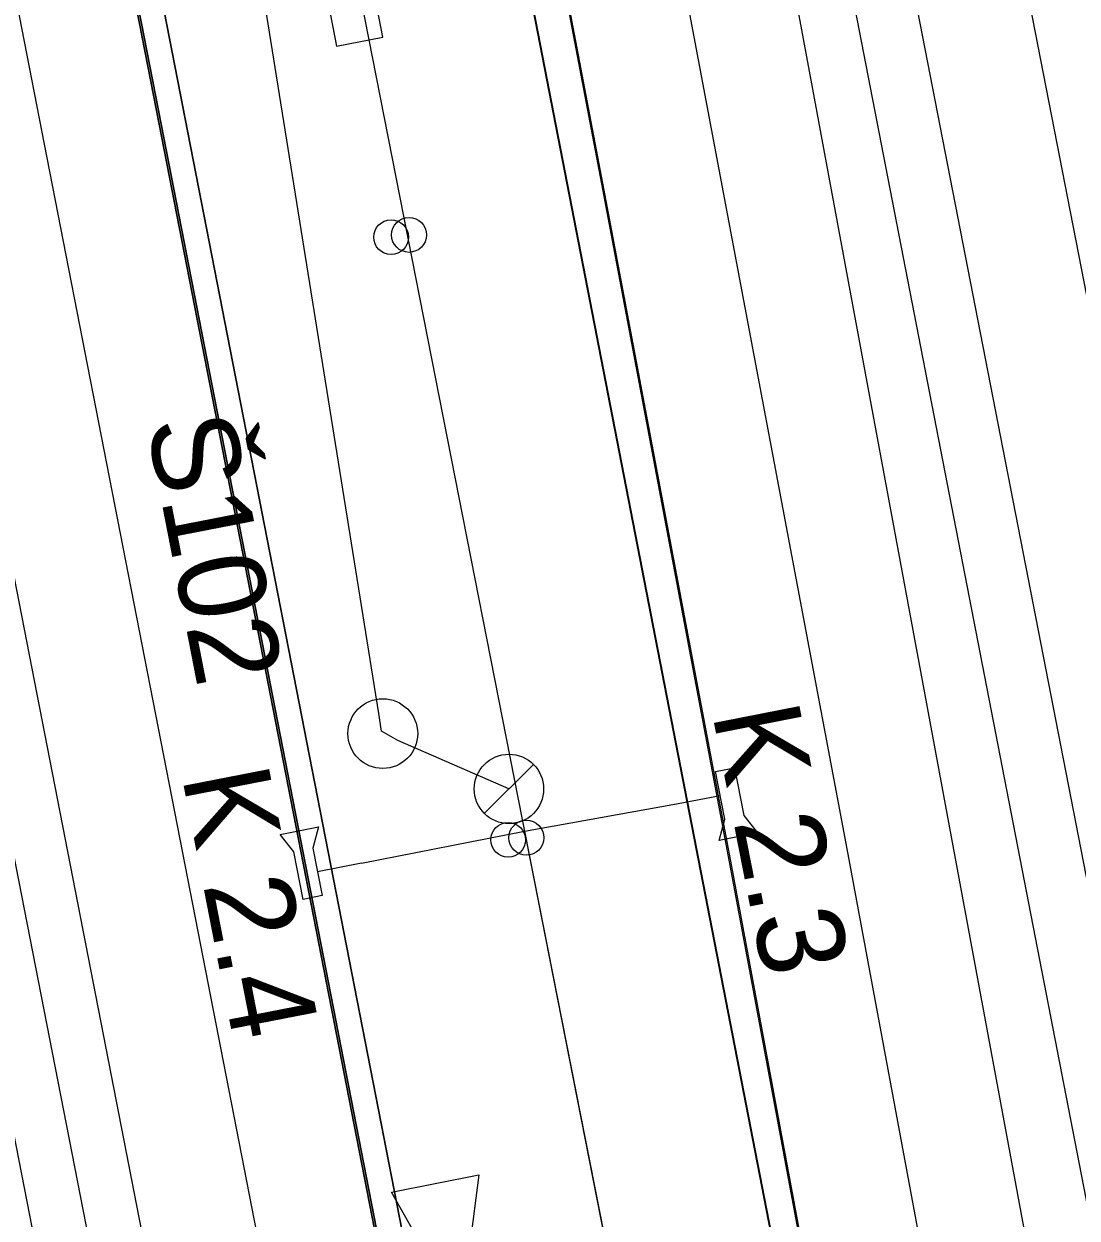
# Model space of a CAD drawing. Extents: x -545736 to -544888, y -1122892 to -1119128.
# Drawn here: x -545184.08 to -545168.97, y -1121953.8 to -1121936.67 of the extents above; entities that cross this region are included whole.
import ezdxf

# ---------------------------------------------------------------- set-up
doc = ezdxf.new("R2010")
doc.units = 0
for name, color, linetype in [('Podbarveni_Nastupiste', 7, 'Continuous'), ('Podbarveni_Zastreseni_Pozemni', 7, 'Continuous'), ('Vrstva 1 - Koleje', 7, 'Continuous'), ('Vrstva 14_zastreseni a nastupiste', 7, 'Continuous'), ('Vrstva 16_plochy', 7, 'Continuous'), ('Vrstva 23 - PHS - pozemni - schody - eskalatory', 7, 'Continuous'), ('Vrstva 29 - sdelzar', 7, 'Continuous'), ('Vrstva 31', 7, 'Continuous'), ('Vrstva 33 - prvky sdelzar', 7, 'Continuous'), ('Vrstva 4 - Teren - stezky - prechody - plochy', 7, 'Continuous'), ('Vrstva 43', 7, 'Continuous'), ('Vrstva 44', 7, 'Continuous')]:
    doc.layers.add(name, color=color, linetype=linetype)

msp = doc.modelspace()

# ---------------------------------------------------------------- linework, layer by layer
at = {"layer": 'Podbarveni_Nastupiste'}
for points in [[(-545184.023, -1121928.309), (-545182.113, -1121938.105), (-545178.296, -1121957.692), (-545176.386, -1121967.472), (-545174.485, -1121977.263), (-545172.575, -1121987.049), (-545170.663, -1121996.845), (-545168.76, -1122006.607), (-545166.837, -1122016.412)], [(-545161.939, -1122015.522), (-545163.308, -1122007.664), (-545165.025, -1121997.834), (-545166.772, -1121988.005), (-545168.538, -1121978.197), (-545170.314, -1121968.391), (-545172.12, -1121958.574), (-545173.943, -1121948.768), (-545175.792, -1121938.961), (-545177.652, -1121929.172)]]:
    msp.add_lwpolyline(points, dxfattribs=at)
at = {"layer": 'Podbarveni_Zastreseni_Pozemni'}
for points in [[(-545172.502, -1121958.474), (-545182.02, -1121909.437), (-545191.561, -1121860.282), (-545201.087, -1121811.207), (-545210.593, -1121762.23), (-545220.155, -1121712.971)], [(-545215.86, -1121763.078), (-545206.277, -1121812.251), (-545196.709, -1121861.35), (-545187.145, -1121910.427), (-545177.587, -1121959.472)]]:
    msp.add_lwpolyline(points, dxfattribs=at)
at = {"layer": 'Vrstva 1 - Koleje'}
for points in [[(-545185.695, -1121928.619), (-545183.788, -1121938.392), (-545181.884, -1121948.167), (-545179.964, -1121958.007), (-545178.054, -1121967.8), (-545176.139, -1121977.604), (-545175.527, -1121980.741), (-545173.78, -1121989.695), (-545172.335, -1121997.117), (-545170.423, -1122006.932), (-545168.989, -1122014.279), (-545168.521, -1122016.677), (-545168.51, -1122016.735), (-545167.951, -1122019.64), (-545166.744, -1122025.83), (-545165.674, -1122031.328), (-545164.107, -1122039.354), (-545162.631, -1122046.922), (-545161.94, -1122050.474), (-545160.406, -1122058.34), (-545159.059, -1122065.253), (-545158.132, -1122070.002), (-545157.157, -1122074.99), (-545153.328, -1122094.638)], [(-545169.885, -1121935.194), (-545167.829, -1121945.733), (-545165.916, -1121955.547), (-545164.023, -1121965.263), (-545162.116, -1121975.05), (-545160.205, -1121984.882), (-545158.3, -1121994.663), (-545156.394, -1122004.452), (-545154.492, -1122014.326), (-545152.816, -1122023.106), (-545151.624, -1122029.361), (-545150.011, -1122037.912), (-545148.44, -1122046.297), (-545146.992, -1122054.103), (-545145.125, -1122064.246), (-545144.947, -1122065.222), (-545144.042, -1122070.186), (-545142.439, -1122079.045)], [(-545174.597, -1121936.187), (-545172.277, -1121948.502), (-545170.458, -1121958.286), (-545168.65, -1121968.121), (-545166.86, -1121977.967), (-545165.106, -1121987.737), (-545164.809, -1121989.413), (-545163.38, -1121997.463), (-545161.641, -1122007.386), (-545160.299, -1122015.171), (-545159.826, -1122017.917), (-545158.734, -1122024.284), (-545157.211, -1122033.224), (-545155.758, -1122041.777), (-545154.327, -1122050.213), (-545152.826, -1122059.065), (-545151.812, -1122065.041), (-545150.376, -1122073.507), (-545148.94, -1122081.972)]]:
    msp.add_lwpolyline(points, dxfattribs=at)
at = {"layer": 'Vrstva 14_zastreseni a nastupiste'}
for points in [[(-545220.155, -1121712.97), (-545210.593, -1121762.23), (-545201.087, -1121811.207), (-545191.561, -1121860.282), (-545182.02, -1121909.437), (-545172.502, -1121958.474)], [(-545172.493, -1121958.475), (-545182.084, -1121909.06), (-545191.627, -1121859.89), (-545201.169, -1121810.727), (-545210.679, -1121761.73), (-545220.143, -1121712.969)], [(-545177.587, -1121959.475), (-545187.231, -1121909.997), (-545196.795, -1121860.929), (-545206.373, -1121811.793), (-545215.93, -1121762.758), (-545225.432, -1121714.011)], [(-545225.423, -1121714.009), (-545215.86, -1121763.078), (-545206.277, -1121812.251), (-545196.709, -1121861.35), (-545187.145, -1121910.427), (-545177.587, -1121959.472)], [(-545166.863, -1122016.417), (-545168.787, -1122006.608), (-545170.69, -1121996.846), (-545172.602, -1121987.05), (-545174.512, -1121977.264), (-545176.413, -1121967.473), (-545178.323, -1121957.693), (-545182.14, -1121938.106), (-545184.05, -1121928.31)], [(-545166.836, -1122016.416), (-545168.76, -1122006.607), (-545170.663, -1121996.845), (-545172.575, -1121987.049), (-545174.485, -1121977.263), (-545176.386, -1121967.472), (-545178.296, -1121957.692), (-545182.113, -1121938.105), (-545184.023, -1121928.309)], [(-545161.938, -1122015.529), (-545163.308, -1122007.664), (-545165.025, -1121997.834), (-545166.772, -1121988.005), (-545168.538, -1121978.197), (-545170.314, -1121968.391), (-545172.12, -1121958.574), (-545173.943, -1121948.768), (-545175.792, -1121938.961), (-545177.652, -1121929.172)], [(-545166.863, -1122016.417), (-545161.921, -1122015.519), (-545163.291, -1122007.654), (-545165.008, -1121997.824), (-545166.755, -1121987.995), (-545168.521, -1121978.187), (-545170.297, -1121968.381), (-545172.103, -1121958.564), (-545173.926, -1121948.758), (-545175.775, -1121938.951), (-545177.635, -1121929.162)]]:
    msp.add_lwpolyline(points, dxfattribs=at)
for centre in [(-545178.813, -1121939.727), (-545178.556, -1121939.695), (-545176.873, -1121948.344), (-545177.134, -1121948.374)]:
    msp.add_circle(centre, 0.25, dxfattribs=at)
at = {"layer": 'Vrstva 16_plochy'}
for points in [[(-545166.836, -1122016.416), (-545168.76, -1122006.607), (-545170.663, -1121996.845), (-545172.575, -1121987.049), (-545174.485, -1121977.263), (-545176.386, -1121967.472), (-545178.296, -1121957.692), (-545182.113, -1121938.105), (-545184.023, -1121928.309)], [(-545161.938, -1122015.529), (-545163.308, -1122007.664), (-545165.025, -1121997.834), (-545166.772, -1121988.005), (-545168.538, -1121978.197), (-545170.314, -1121968.391), (-545172.12, -1121958.574), (-545173.943, -1121948.768), (-545175.792, -1121938.961), (-545177.652, -1121929.172)]]:
    msp.add_lwpolyline(points, dxfattribs=at)
at = {"layer": 'Vrstva 23 - PHS - pozemni - schody - eskalatory'}
msp.add_lwpolyline([(-545179.502, -1121933.918), (-545180.165, -1121934.047), (-545179.594, -1121936.988), (-545178.931, -1121936.859)], close=True, dxfattribs=at)
at = {"layer": 'Vrstva 29 - sdelzar'}
for points in [[(-545175.14, -1121957.03), (-545175.16, -1121957.08), (-545175.8, -1121953.82), (-545180.1, -1121931.95), (-545183.87, -1121912.75), (-545187.07, -1121896.48), (-545189.31, -1121885.11), (-545190.22, -1121880.47), (-545193.48, -1121863.77), (-545196.83, -1121846.68), (-545200.14, -1121829.74), (-545203.5, -1121812.59), (-545203.57, -1121812.21), (-545207.18, -1121793.54), (-545209.33, -1121782.4), (-545210.67, -1121775.43), (-545213.88, -1121758.72), (-545214.01, -1121758.07), (-545217.14, -1121741.79), (-545220.4, -1121724.8), (-545222.23, -1121715.29), (-545222.21, -1121715.31)], [(-545179.24, -1121948.71), (-545176.9, -1121948.25), (-545174.72, -1121947.86)]]:
    msp.add_lwpolyline(points, dxfattribs=at)
at = {"layer": 'Vrstva 31'}
msp.add_lwpolyline([(-545176.9, -1121948.25), (-545175.16, -1121957.08), (-545175.14, -1121957.03)], dxfattribs=at)
at = {"layer": 'Vrstva 33 - prvky sdelzar'}
for p, q in [((-545174.72, -1121947.86), (-545174.092, -1121947.737)), ((-545179.24, -1121948.71), (-545179.868, -1121948.833))]:
    msp.add_line(p, q, dxfattribs=at)
for points in [[(-545174.159, -1121947.395), (-545173.887, -1121947.341)], [(-545174.025, -1121948.078), (-545174.159, -1121947.395)], [(-545173.887, -1121947.341), (-545173.753, -1121948.025)], [(-545174.106, -1121948.382), (-545174.025, -1121948.078)], [(-545173.753, -1121948.025), (-545173.557, -1121948.274)], [(-545180.403, -1121948.296), (-545179.854, -1121948.188)], [(-545179.854, -1121948.188), (-545179.935, -1121948.492)], [(-545180.207, -1121948.545), (-545180.403, -1121948.296)], [(-545173.557, -1121948.274), (-545174.106, -1121948.382)], [(-545180.073, -1121949.229), (-545180.207, -1121948.545)], [(-545179.935, -1121948.492), (-545179.801, -1121949.175)], [(-545179.801, -1121949.175), (-545180.073, -1121949.229)], [(-545178.31, -1121954.309), (-545178.809, -1121953.428), (-545177.553, -1121953.181), (-545177.682, -1121954.185)]]:
    msp.add_lwpolyline(points, dxfattribs=at)
at = {"layer": 'Vrstva 4 - Teren - stezky - prechody - plochy'}
for points in [[(-545157.45, -1122022.175), (-545154.783, -1122021.634), (-545154.868, -1122020.873), (-545158.409, -1122002.766), (-545161.985, -1121984.181), (-545167.947, -1121953.502), (-545173.012, -1121927.482), (-545183.259, -1121874.859), (-545192.216, -1121829.241), (-545202.384, -1121776.657), (-545211.092, -1121732.141), (-545220.696, -1121682.724), (-545230.205, -1121633.983), (-545237.607, -1121595.717), (-545239.248, -1121596.014)], [(-545157.45, -1122022.175), (-545157.217, -1122021.677), (-545160.795, -1122002.888), (-545164.002, -1121984.847), (-545169.404, -1121955.723), (-545174.573, -1121927.833), (-545184.757, -1121874.943), (-545193.65, -1121829.68), (-545203.839, -1121777.07), (-545212.63, -1121732.332), (-545221.738, -1121685.421), (-545231.797, -1121634.381), (-545239.248, -1121596.014)], [(-545168.578, -1122024.344), (-545174.628, -1121993.69), (-545179.747, -1121967.537), (-545186.346, -1121933.692), (-545192.541, -1121901.817), (-545198.719, -1121870.005), (-545203.649, -1121844.746)], [(-545168.578, -1122024.344), (-545170.138, -1122024.197), (-545176.818, -1121990.692), (-545181.528, -1121966.416), (-545187.742, -1121934.55), (-545194.141, -1121901.786), (-545200.392, -1121870.233)], [(-545184.05, -1121928.31), (-545182.14, -1121938.106), (-545178.323, -1121957.693), (-545176.413, -1121967.473), (-545174.512, -1121977.264), (-545172.602, -1121987.05), (-545170.69, -1121996.846), (-545168.787, -1122006.608), (-545166.863, -1122016.417)], [(-545157.554, -1122022.192), (-545160.537, -1122022.75), (-545160.682, -1122022.74), (-545160.898, -1122021.439), (-545161.921, -1122015.519), (-545163.291, -1122007.654), (-545165.008, -1121997.824), (-545166.755, -1121987.995), (-545168.521, -1121978.187), (-545170.297, -1121968.381), (-545172.103, -1121958.564), (-545173.926, -1121948.758), (-545175.775, -1121938.951), (-545177.635, -1121929.162)]]:
    msp.add_lwpolyline(points, dxfattribs=at)
at = {"layer": 'Vrstva 43'}
msp.add_line((-545177.476, -1121947.996), (-545176.771, -1121947.292), dxfattribs=at)
for centre, radius in [((-545178.932, -1121946.85), 0.5), ((-545177.123, -1121947.644), 0.498)]:
    msp.add_circle(centre, radius, dxfattribs=at)
at = {"layer": 'Vrstva 44'}
for points in [[(-545164.428, -1121976.289), (-545173.609, -1121928.95), (-545173.664, -1121928.43)], [(-545177.124, -1121947.644), (-545178.716, -1121946.948), (-545178.951, -1121946.817), (-545178.988, -1121946.563), (-545181.59, -1121930.344), (-545181.603, -1121930.038)], [(-545176.233, -1121989.498), (-545187.573, -1121931.466), (-545187.78, -1121931.163)]]:
    msp.add_lwpolyline(points, dxfattribs=at)

# ---------------------------------------------------------------- texts
at = {"layer": 'Vrstva 33 - prvky sdelzar'}
for s, rotation, p in [('K 2.3', 281.123, (-545174.209, -1121946.562)), ('K 2.4', 281.0303, (-545181.815, -1121947.464))]:
    msp.add_text(s, height=1.25, rotation=rotation, dxfattribs=at).set_placement(p)
at = {"layer": 'Vrstva 43'}
msp.add_text('Š102', height=1.25, rotation=281.0281, dxfattribs=at).set_placement((-545182.328, -1121942.388))

doc.saveas('drawing.dxf')
